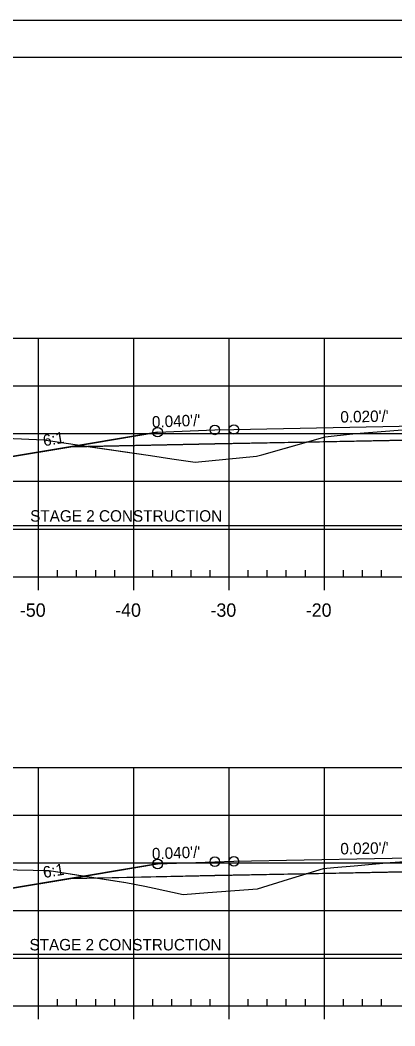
# Model space of a CAD drawing. Extents: x 1365647 to 1367999, y 387113 to 400173.
# Drawn here: x 1365842.2 to 1365881.5, y 387480.6 to 387586.1 of the extents above; entities that cross this region are included whole.
import ezdxf

# ---------------------------------------------------------------- set-up
doc = ezdxf.new("R2010")
doc.units = 0
for name, color, linetype in [('R_Alt Surface', 7, 'Continuous'), ('R_Axis', 7, 'Continuous'), ('R_Axis Annot', 7, 'Continuous'), ('R_Border', 7, 'Continuous'), ('R_Contours', 7, 'Continuous'), ('R_Exist Surface', 7, 'Continuous'), ('R_Fin Surface', 7, 'Continuous'), ('R_Fin Surface Annot', 7, 'Continuous'), ('R_Grid', 7, 'Continuous'), ('R_No Plot', 7, 'Continuous'), ('R_Proposed Const Limits', 7, 'Continuous'), ('R_Water', 7, 'Continuous')]:
    doc.layers.add(name, color=color, linetype=linetype)

msp = doc.modelspace()

# ---------------------------------------------------------------- linework, layer by layer
at = {"layer": 'R_Alt Surface'}
for points in [[(1365847.47, 387541.35), (1365862.59, 387541.65), (1365882.71, 387542.05), (1365882.71, 387543.34), (1365894.09, 387543.57), (1365906.18, 387543.33), (1365906.18, 387542.04), (1365925.59, 387541.65), (1365940.72, 387541.35)], [(1365847.47, 387496.08), (1365862.59, 387496.38), (1365882.52, 387496.78), (1365882.52, 387498.07), (1365894.09, 387498.3), (1365906.1, 387498.06), (1365906.1, 387496.77), (1365925.59, 387496.38), (1365940.72, 387496.08)]]:
    msp.add_lwpolyline(points, dxfattribs=at)
at = {"layer": 'R_Axis'}
for p, q in [((1365749.09, 387527.72), (1366039.09, 387527.72)), ((1365844.09, 387526.32), (1365844.09, 387527.72)), ((1365846.09, 387527.72), (1365846.09, 387528.42)), ((1365848.09, 387527.72), (1365848.09, 387528.42)), ((1365850.09, 387527.72), (1365850.09, 387528.42)), ((1365852.09, 387527.72), (1365852.09, 387528.42)), ((1365854.09, 387526.32), (1365854.09, 387527.72)), ((1365856.09, 387527.72), (1365856.09, 387528.42)), ((1365858.09, 387527.72), (1365858.09, 387528.42)), ((1365860.09, 387527.72), (1365860.09, 387528.42)), ((1365862.09, 387527.72), (1365862.09, 387528.42)), ((1365864.09, 387526.32), (1365864.09, 387527.72)), ((1365866.09, 387527.72), (1365866.09, 387528.42)), ((1365868.09, 387527.72), (1365868.09, 387528.42)), ((1365870.09, 387527.72), (1365870.09, 387528.42)), ((1365872.09, 387527.72), (1365872.09, 387528.42)), ((1365874.09, 387526.32), (1365874.09, 387527.72)), ((1365876.09, 387527.72), (1365876.09, 387528.42)), ((1365878.09, 387527.72), (1365878.09, 387528.42)), ((1365880.09, 387527.72), (1365880.09, 387528.42)), ((1365846.09, 387482.72), (1365846.09, 387483.42)), ((1365848.09, 387482.72), (1365848.09, 387483.42)), ((1365850.09, 387482.72), (1365850.09, 387483.42)), ((1365852.09, 387482.72), (1365852.09, 387483.42)), ((1365856.09, 387482.72), (1365856.09, 387483.42)), ((1365858.09, 387482.72), (1365858.09, 387483.42)), ((1365860.09, 387482.72), (1365860.09, 387483.42)), ((1365862.09, 387482.72), (1365862.09, 387483.42)), ((1365866.09, 387482.72), (1365866.09, 387483.42)), ((1365868.09, 387482.72), (1365868.09, 387483.42)), ((1365870.09, 387482.72), (1365870.09, 387483.42)), ((1365872.09, 387482.72), (1365872.09, 387483.42)), ((1365876.09, 387482.72), (1365876.09, 387483.42)), ((1365878.09, 387482.72), (1365878.09, 387483.42)), ((1365880.09, 387482.72), (1365880.09, 387483.42)), ((1365749.09, 387482.72), (1366039.09, 387482.72)), ((1365844.09, 387481.32), (1365844.09, 387482.72)), ((1365854.09, 387481.32), (1365854.09, 387482.72)), ((1365864.09, 387481.32), (1365864.09, 387482.72)), ((1365874.09, 387481.32), (1365874.09, 387482.72))]:
    msp.add_line(p, q, dxfattribs=at)
at = {"layer": 'R_Border'}
msp.add_line((1365736.09, 387582.18), (1366052.27, 387582.18), dxfattribs=at)
at = {"layer": 'R_Contours'}
for points in [[(1365825.46, 387542.24), (1365826.05, 387542.23), (1365829.75, 387542.2), (1365831.75, 387542.34), (1365833.96, 387542.52), (1365842.3, 387542.16), (1365844.65, 387542.06), (1365847.92, 387541.58), (1365849.26, 387541.38), (1365847.47, 387541.35), (1365834.59, 387539.2)], [(1365872.22, 387541.84), (1365874.18, 387542.4), (1365875.12, 387542.49), (1365877.39, 387542.73), (1365880.49, 387542.97), (1365882.71, 387543.15), (1365882.71, 387542.05)], [(1365849.26, 387541.38), (1365855.84, 387540.43), (1365858.09, 387540.08), (1365860.51, 387539.74), (1365866.96, 387540.37), (1365867.11, 387540.38), (1365867.51, 387540.5), (1365872.22, 387541.84), (1365862.59, 387541.65)], [(1365825.09, 387497.1), (1365830.36, 387497.22), (1365831.85, 387497.24), (1365833.88, 387497.31), (1365840.18, 387497.02), (1365845.22, 387496.92), (1365850.26, 387496.13), (1365847.47, 387496.08), (1365834.59, 387493.93)], [(1365872.18, 387496.57), (1365873.98, 387497.12), (1365875.07, 387497.23), (1365877.21, 387497.42), (1365880.97, 387497.74), (1365882.52, 387497.85), (1365882.52, 387496.78)], [(1365850.26, 387496.13), (1365853.26, 387495.67), (1365855.23, 387495.29), (1365856.23, 387495.06), (1365859.26, 387494.4), (1365861.85, 387494.61), (1365867.08, 387494.99), (1365870.31, 387496), (1365872.18, 387496.57), (1365862.59, 387496.38)]]:
    msp.add_lwpolyline(points, close=True, dxfattribs=at)
at = {"layer": 'R_Exist Surface'}
for points in [[(1365833.96, 387542.52), (1365842.3, 387542.16), (1365844.65, 387542.06), (1365847.92, 387541.58), (1365855.84, 387540.43), (1365858.09, 387540.08), (1365860.51, 387539.74), (1365866.96, 387540.37), (1365867.11, 387540.38), (1365867.51, 387540.5), (1365874.18, 387542.4), (1365875.12, 387542.49), (1365877.39, 387542.73), (1365880.49, 387542.97), (1365882.71, 387543.15)], [(1365840.18, 387497.02), (1365845.22, 387496.92), (1365853.26, 387495.67), (1365855.23, 387495.29), (1365856.23, 387495.06), (1365859.26, 387494.4), (1365861.85, 387494.61), (1365867.08, 387494.99), (1365870.31, 387496), (1365873.98, 387497.12), (1365875.07, 387497.23), (1365877.21, 387497.42), (1365880.97, 387497.74), (1365882.52, 387497.85)]]:
    msp.add_lwpolyline(points, dxfattribs=at)
at = {"layer": 'R_Fin Surface'}
for points in [[(1365825.46, 387542.24), (1365834.59, 387539.2), (1365847.47, 387541.35), (1365856.59, 387542.87), (1365862.59, 387543.11), (1365864.59, 387543.15), (1365894.09, 387543.74), (1365923.59, 387543.15), (1365925.59, 387543.11), (1365931.59, 387542.87), (1365940.72, 387541.35), (1365953.59, 387539.2), (1365959.38, 387541.13)], [(1365856.59, 387542.87), (1365862.59, 387543.11), (1365864.59, 387543.15), (1365894.09, 387543.74), (1365923.59, 387543.15), (1365925.59, 387543.11), (1365931.59, 387542.87)], [(1365825.09, 387497.1), (1365834.59, 387493.93), (1365847.47, 387496.08), (1365856.59, 387497.6), (1365862.59, 387497.84), (1365864.59, 387497.88), (1365894.09, 387498.47), (1365923.59, 387497.88), (1365925.59, 387497.84), (1365931.59, 387497.6), (1365940.72, 387496.08), (1365953.59, 387493.93), (1365958.16, 387495.45)], [(1365856.59, 387497.6), (1365862.59, 387497.84), (1365864.59, 387497.88), (1365894.09, 387498.47), (1365923.59, 387497.88), (1365925.59, 387497.84), (1365931.59, 387497.6)]]:
    msp.add_lwpolyline(points, dxfattribs=at)
at = {"layer": 'R_Grid'}
for p, q in [((1365749.09, 387552.72), (1366039.09, 387552.72)), ((1365844.09, 387527.72), (1365844.09, 387552.72)), ((1365854.09, 387527.72), (1365854.09, 387552.72)), ((1365864.09, 387527.72), (1365864.09, 387552.72)), ((1365874.09, 387527.72), (1365874.09, 387552.72)), ((1365749.09, 387547.72), (1366039.09, 387547.72)), ((1365749.09, 387542.72), (1366039.09, 387542.72)), ((1365749.09, 387537.72), (1366039.09, 387537.72)), ((1365749.09, 387532.72), (1366039.09, 387532.72)), ((1365749.09, 387527.72), (1366039.09, 387527.72)), ((1365749.09, 387507.72), (1366039.09, 387507.72)), ((1365844.09, 387482.72), (1365844.09, 387507.72)), ((1365854.09, 387482.72), (1365854.09, 387507.72)), ((1365864.09, 387482.72), (1365864.09, 387507.72)), ((1365874.09, 387482.72), (1365874.09, 387507.72)), ((1365749.09, 387502.72), (1366039.09, 387502.72)), ((1365749.09, 387497.72), (1366039.09, 387497.72)), ((1365749.09, 387492.72), (1366039.09, 387492.72)), ((1365749.09, 387487.72), (1366039.09, 387487.72)), ((1365749.09, 387482.72), (1366039.09, 387482.72))]:
    msp.add_line(p, q, dxfattribs=at)
at = {"layer": 'R_No Plot'}
msp.add_line((1365723.69, 387586.07), (1366057.03, 387586.07), dxfattribs=at)
msp.add_lwpolyline([(1365723.69, 387586.07), (1366057.03, 387586.07), (1366057.03, 387372.73), (1365723.69, 387372.73)], close=True, dxfattribs=at)
for centre in [(1365862.59, 387543.11), (1365862.59, 387543.11), (1365862.59, 387543.11), (1365862.59, 387543.11), (1365862.59, 387543.11), (1365864.59, 387543.15), (1365864.59, 387543.15), (1365864.59, 387543.15), (1365864.59, 387543.15), (1365864.59, 387543.15), (1365856.59, 387542.87), (1365856.59, 387542.87), (1365856.59, 387542.87), (1365856.59, 387542.87), (1365856.59, 387542.87), (1365856.59, 387497.6), (1365856.59, 387497.6), (1365856.59, 387497.6), (1365856.59, 387497.6), (1365856.59, 387497.6), (1365862.59, 387497.84), (1365862.59, 387497.84), (1365862.59, 387497.84), (1365862.59, 387497.84), (1365862.59, 387497.84), (1365864.59, 387497.88), (1365864.59, 387497.88), (1365864.59, 387497.88), (1365864.59, 387497.88), (1365864.59, 387497.88)]:
    msp.add_circle(centre, 0.5, dxfattribs=at)
at = {"layer": 'R_Proposed Const Limits'}
for points in [[(1365856.59, 387542.87), (1365834.59, 387539.2), (1365825.46, 387542.24)], [(1365856.59, 387497.6), (1365834.59, 387493.93), (1365825.09, 387497.1)]]:
    msp.add_lwpolyline(points, dxfattribs=at)
at = {"layer": 'R_Water'}
for p, q in [((1365825.46, 387533.1), (1365882.71, 387533.1)), ((1365825.09, 387488.15), (1365882.52, 387488.15))]:
    msp.add_line(p, q, dxfattribs=at)

# ---------------------------------------------------------------- texts
at = {"layer": 'R_Axis Annot'}
for s, p in [('-50', (1365842.13, 387523.52)), ('-40', (1365852.13, 387523.52)), ('-30', (1365862.13, 387523.52)), ('-20', (1365872.13, 387523.52))]:
    msp.add_text(s, height=1.4, dxfattribs=at).set_placement(p)
at = {"layer": 'R_Fin Surface Annot'}
for s, rotation, p in [("0.040'/'", 2.2906, (1365856.01, 387543.34)), ("0.020'/'", 1.1458, (1365875.77, 387543.87)), ("0.020'/'", 1.1458, (1365875.77, 387543.87)), ('6:1', 9.4623, (1365844.66, 387541.39)), ('6:1', 9.4631, (1365844.66, 387541.39)), ("0.040'/'", 2.2906, (1365856.01, 387498.07)), ("0.020'/'", 1.1458, (1365875.77, 387498.6)), ("0.020'/'", 1.1457, (1365875.77, 387498.6)), ('6:1', 9.4623, (1365844.66, 387496.12)), ('6:1', 9.4635, (1365844.66, 387496.12))]:
    msp.add_text(s, height=1.2, rotation=rotation, dxfattribs=at).set_placement(p)
at = {"layer": 'R_Water'}
for p in [(1365843.21, 387533.49), (1365843.14, 387488.54)]:
    msp.add_text('STAGE 2 CONSTRUCTION', height=1.2, dxfattribs=at).set_placement(p)

doc.saveas('drawing.dxf')
